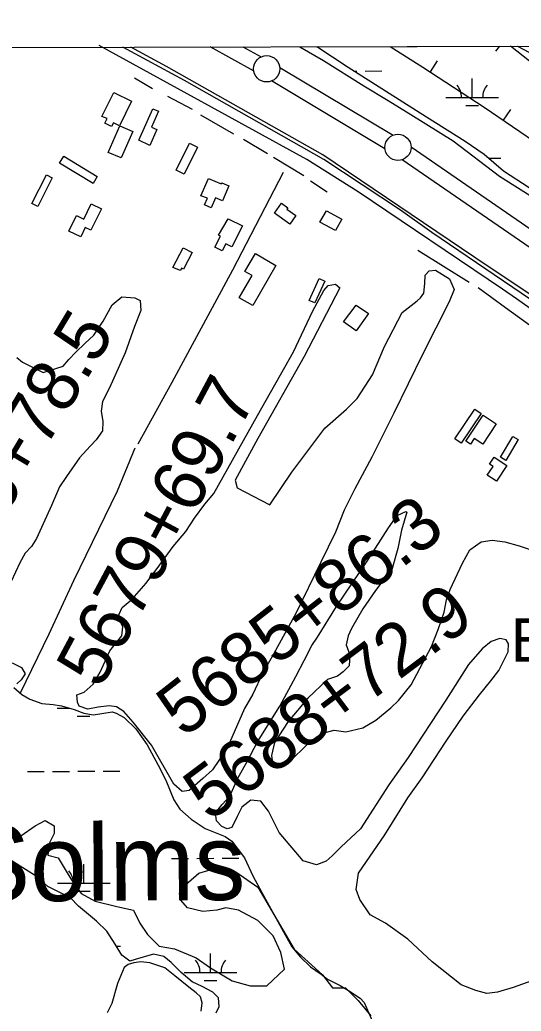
# Model space of a CAD drawing. Extents: x 3355724 to 3393621, y 594744 to 620174.
# Drawn here: x 3371329 to 3372282, y 616509 to 618395 of the extents above; entities that cross this region are included whole.
import ezdxf

# ---------------------------------------------------------------- set-up
doc = ezdxf.new("R2010")
doc.units = 0
for name, color, linetype in [('V-BLDG-OTLN', 7, 'Continuous'), ('V-BORW-LINE', 7, 'Continuous'), ('V-GRID-FRAM', 7, 'Continuous'), ('V-LEVE-TOET', 7, 'Continuous'), ('V-ROAD-CNTR', 7, 'Continuous'), ('V-SITE-OTLN-IDEN', 7, 'Continuous'), ('V-SITE-VEGE', 7, 'Continuous'), ('V-SURV-IDEN', 7, 'Continuous'), ('V-SURV-LINE', 7, 'Continuous'), ('V-TOPO-GNAM-IDEN', 7, 'Continuous'), ('V-TOPO-SHOR', 7, 'Continuous'), ('V-WETL-SWMP', 7, 'Continuous')]:
    doc.layers.add(name, color=color, linetype=linetype)

msp = doc.modelspace()

# ---------------------------------------------------------------- linework, layer by layer
at = {"layer": 'V-BLDG-OTLN'}
for points in [[(3371484.8, 618210.9), (3371507.5, 618256.6), (3371541.3, 618239.8), (3371518.1, 618193.3), (3371506.8, 618198.9), (3371503.3, 618192), (3371490.3, 618198.5), (3371494.6, 618207.1)], [(3371555.4, 618166.1), (3371581.6, 618225.7), (3371592.7, 618220.8), (3371579.4, 618190.5), (3371589.2, 618186.2), (3371575.8, 618155.8)], [(3371496.7, 618142.5), (3371518.7, 618193), (3371543.5, 618182.2), (3371521.8, 618132.4)], [(3371626.1, 618108.9), (3371651.6, 618160.1), (3371666.8, 618152.5), (3371641.3, 618101.3)], [(3371412.3, 618135.3), (3371476, 618096.8), (3371468.1, 618083.6), (3371404.3, 618122.2)], [(3371390.3, 618094.5), (3371362.7, 618039.8), (3371351.7, 618045.3), (3371379.2, 618100.1)], [(3371673.2, 618059.9), (3371687.7, 618093.1), (3371711.8, 618082.6), (3371712.7, 618084.8), (3371726.5, 618078.8), (3371714.1, 618050.2), (3371700.7, 618056), (3371692.6, 618037.3), (3371680.2, 618042.6), (3371685.8, 618055.4)], [(3371842.1, 618006.3), (3371813, 618027), (3371826.5, 618045.9), (3371838.6, 618037.2), (3371836.8, 618034.6), (3371853.6, 618022.7)], [(3371483.8, 618035.2), (3371463.8, 617994.4), (3371453.3, 617999.5), (3371444.6, 617981.8), (3371422, 617992.8), (3371436.6, 618022.7), (3371450.6, 618015.8), (3371464.7, 618044.6)], [(3371911.9, 618031.4), (3371941, 618015.5), (3371929.2, 617993.8), (3371899.6, 618009.9)], [(3371725.2, 618016.4), (3371752.2, 618002.6), (3371732, 617962.9), (3371720.8, 617968.6), (3371713.9, 617955.1), (3371699.7, 617962.3), (3371710.3, 617983.1), (3371706.8, 617984.9)], [(3371620, 617923.9), (3371639.3, 617961.2), (3371656.5, 617952.3), (3371640.1, 617920.5), (3371636.5, 617922.4), (3371634.2, 617918)], [(3371816, 617927.4), (3371771.9, 617851.2), (3371746.1, 617866.2), (3371770.4, 617908.2), (3371757, 617916), (3371776.9, 617950.3)], [(3371879.1, 617861.1), (3371898.4, 617902.7), (3371909.1, 617897.7), (3371889.8, 617856.2)], [(3371968.3, 617852.3), (3371991.8, 617835.9), (3371968.8, 617803.1), (3371944.3, 617820.4)], [(3372156.4, 617597.7), (3372194.1, 617654.3), (3372206.4, 617646.2), (3372168.6, 617589.6)], [(3372177.1, 617593), (3372210, 617642.7), (3372234.7, 617626.3), (3372209.2, 617587.9), (3372193.2, 617598.6), (3372185.9, 617587.7)], [(3372243.3, 617562.8), (3372266.6, 617602.1), (3372276.7, 617596.2), (3372253.4, 617556.8)], [(3372230.9, 617562.8), (3372255, 617547), (3372235.5, 617517), (3372218, 617528.4), (3372228.9, 617545.1), (3372222.5, 617549.3)]]:
    msp.add_lwpolyline(points, close=True, dxfattribs=at)
at = {"layer": 'V-BORW-LINE'}
for p, q in [((3372241.3, 618344.6), (3372233.9, 618335.4)), ((3372109.7, 618295.6), (3372123.3, 618316.5)), ((3372248.8, 618203.9), (3372262.9, 618224.5))]:
    msp.add_line(p, q, dxfattribs=at)
for points in [[(3372033, 618344.1), (3372095.5, 618304.8), (3372212.2, 618228.9), (3372319.8, 618155.2)], [(3372997.7, 617833), (3372926, 617884.8), (3372855.5, 617938.1), (3372797.6, 617984.7), (3372739.6, 618031), (3372676.4, 618079.5), (3372613.1, 618127.9), (3372568.6, 618162.1), (3372524.1, 618196.4), (3372487.1, 618217.9), (3372426, 618240.8), (3372395.6, 618252.7), (3372367, 618267.9), (3372298.1, 618316), (3372262.3, 618344.7)]]:
    msp.add_lwpolyline(points, dxfattribs=at)
at = {"layer": 'V-GRID-FRAM'}
msp.add_lwpolyline([(3359807.6, 618312.1), (3391397.2, 618394.8), (3391452.7, 600211.2), (3359847.2, 600128.5), (3359807.6, 618312.1)], dxfattribs=at)
at = {"layer": 'V-LEVE-TOET'}
for points in [[(3375825.8, 615008.1), (3375822, 615015.1), (3375811.4, 615025.5), (3375795.2, 615044.9), (3375674, 615158.8), (3375432.6, 615386.6), (3375213.6, 615584.5), (3374890.6, 615875.4), (3374636, 616096.2), (3374322.2, 616352.3), (3373944.2, 616649.4), (3373708.9, 616836.3), (3373573.2, 616934.7), (3373207.8, 617215.1), (3372868.9, 617474.7), (3372670.8, 617620.4), (3372460.9, 617765.4), (3372217.6, 617927), (3371905.3, 618137.9), (3371607.7, 618305.7), (3371539.6, 618342.8)], [(3371861.6, 618343.6), (3371906.7, 618317.5), (3371983.1, 618268.9), (3372029.3, 618241.4), (3372072.7, 618214.7), (3372153.3, 618164.7), (3372241.5, 618097.5), (3372299.3, 618060.5)]]:
    msp.add_lwpolyline(points, dxfattribs=at)
at = {"layer": 'V-ROAD-CNTR'}
msp.add_lwpolyline([(3372246.9, 617882.6), (3371972.4, 618067.6), (3371874.9, 618129), (3371479.6, 618345.7)], dxfattribs=at)
msp.add_arc((3355726.1, 594075.3), 28978, 53.20753, 55.24185, dxfattribs=at)
at = {"layer": 'V-SITE-VEGE'}
for p, q in [((3371330.9, 616842.3), (3371357.6, 616861.8)), ((3371357.6, 616861.8), (3371377.1, 616871.5)), ((3371377.1, 616871.5), (3371394.1, 616861.8)), ((3371394.1, 616861.8), (3371394.1, 616847.2)), ((3371321.1, 616839.8), (3371330.9, 616842.3)), ((3371394.1, 616847.2), (3371384.4, 616827.7)), ((3371384.4, 616827.7), (3371382, 616805.7)), ((3371382, 616805.7), (3371401.5, 616800.9)), ((3371401.5, 616800.9), (3371420.9, 616769.2)), ((3371420.9, 616769.2), (3371428.2, 616757)), ((3371649.8, 616754.6), (3371669.3, 616771.6)), ((3371669.3, 616771.6), (3371686.3, 616776.5)), ((3371686.3, 616776.5), (3371700.9, 616781.4)), ((3371700.9, 616781.4), (3371739.9, 616774.1)), ((3371739.9, 616774.1), (3371781.3, 616744.8)), ((3371428.2, 616757), (3371445.3, 616732.6)), ((3371632.7, 616732.6), (3371649.8, 616754.6)), ((3371781.3, 616744.8), (3371850.6, 616626.7)), ((3371445.3, 616732.6), (3371472.1, 616718)), ((3371635.2, 616720.5), (3371632.7, 616732.6)), ((3371472.1, 616718), (3371513.4, 616708.3)), ((3371513.4, 616708.3), (3371545.1, 616701)), ((3371647.4, 616705.8), (3371635.2, 616720.5)), ((3371545.1, 616701), (3371557.3, 616676.6)), ((3371676.6, 616698.5), (3371647.4, 616705.8)), ((3371703.3, 616701), (3371676.6, 616698.5)), ((3371720.4, 616705.8), (3371703.3, 616701)), ((3371744.7, 616701), (3371720.4, 616705.8)), ((3371781.3, 616681.5), (3371744.7, 616701)), ((3371557.3, 616676.6), (3371571.9, 616654.7)), ((3371810.5, 616652.2), (3371781.3, 616681.5)), ((3371571.9, 616654.7), (3371593.8, 616632.7)), ((3371825.1, 616620.6), (3371810.5, 616652.2)), ((3371593.8, 616632.7), (3371623, 616627.9)), ((3371623, 616627.9), (3371664.4, 616610.8)), ((3371832.4, 616588.9), (3371825.1, 616620.6)), ((3371850.6, 616626.7), (3371904.2, 616577.9)), ((3371534.7, 616597.7), (3371527.1, 616592.1)), ((3371545.7, 616601.1), (3371534.7, 616597.7)), ((3371558.9, 616603.2), (3371545.7, 616601.1)), ((3371576.1, 616601.2), (3371558.9, 616603.2)), ((3371604.5, 616591.6), (3371576.1, 616601.2)), ((3371664.4, 616610.8), (3371691.2, 616591.3)), ((3371527.1, 616592.1), (3371514.7, 616561.7)), ((3371623.9, 616576.4), (3371604.5, 616591.6)), ((3371650.2, 616554.4), (3371623.9, 616576.4)), ((3371691.2, 616591.3), (3371732.6, 616567)), ((3371798.3, 616557.2), (3371832.4, 616588.9)), ((3371904.2, 616577.9), (3371923.7, 616553.6)), ((3371514.7, 616561.7), (3371503.7, 616523.6)), ((3371732.6, 616567), (3371766.6, 616557.2)), ((3371766.6, 616557.2), (3371798.3, 616557.2)), ((3371664, 616544.1), (3371650.2, 616554.4)), ((3371672.4, 616536.5), (3371664, 616544.1)), ((3371923.7, 616553.6), (3371948, 616553.6)), ((3371948, 616553.6), (3371972.4, 616529.2)), ((3371503.7, 616523.6), (3371494.8, 616505.8)), ((3371675.8, 616524.7), (3371672.4, 616536.5)), ((3371673.8, 616508.8), (3371675.8, 616524.7)), ((3371972.4, 616529.2), (3371996.7, 616500))]:
    msp.add_line(p, q, dxfattribs=at)
msp.add_lwpolyline([(3371438.7, 617096.7), (3371437.3, 617110.5), (3371451.1, 617116.1), (3371468.4, 617131.3), (3371481.5, 617154.1), (3371500, 617194.3), (3371522.8, 617222.7), (3371524.8, 617239.9), (3371517.9, 617255.1), (3371517.8, 617264.1), (3371523.3, 617276.6), (3371542.6, 617292.5), (3371568.8, 617323), (3371595, 617358.3), (3371620.5, 617392.9), (3371644.6, 617421.3), (3371661.2, 617446.9), (3371680.5, 617473.2), (3371697.7, 617494), (3371781, 617642.1), (3371849.1, 617763.2), (3371885.6, 617840), (3371906.9, 617880.1), (3371915.2, 617889.1), (3371929, 617891.9), (3371937.3, 617885), (3371869.9, 617754.2), (3371781.8, 617598.5), (3371738.4, 617518.9), (3371741.9, 617504.4), (3371804.2, 617472.1), (3371846.2, 617534.4), (3371908.9, 617618.2), (3371950.3, 617654.2), (3371970.3, 617674.3), (3371999.9, 617719.3), (3372022.6, 617773.2), (3372056.3, 617838.3), (3372084.6, 617860.5), (3372090.8, 617866), (3372097, 617875), (3372099, 617893), (3372099.7, 617908.9), (3372107.2, 617917.2), (3372119.7, 617918.6), (3372146, 617902.1), (3372155, 617882), (3372145.4, 617858.5), (3372094.5, 617758.2), (3372040.1, 617646.8), (3371998.2, 617563.1), (3371965.8, 617502.9), (3371945.9, 617462.1), (3371929.4, 617420.5), (3371901.2, 617363.1), (3371853.7, 617265.6), (3371829.6, 617222), (3371811, 617188.1), (3371790.4, 617151.4), (3371771.8, 617112), (3371756, 617085), (3371723, 617009.6), (3371695.4, 616968), (3371676.8, 616951.4), (3371650.6, 616928.5), (3371637.5, 616927.1), (3371621.6, 616940.9), (3371579.2, 617014.8), (3371544.6, 617058.9), (3371526.6, 617078.9), (3371512.7, 617087.9), (3371498.9, 617089.9), (3371477.5, 617087.1), (3371458.1, 617083.6), (3371441.5, 617089.1)], close=True, dxfattribs=at)
for points in [[(3371323.2, 617752.3), (3371333.6, 617743.4), (3371373, 617724.1), (3371410.9, 617736), (3371422, 617748.4), (3371435, 617762.9), (3371452.3, 617778.9), (3371469.5, 617794.8), (3371487.4, 617821.7), (3371504.6, 617852.8), (3371522.5, 617868.1), (3371547.3, 617866.1), (3371557.7, 617860.6), (3371559.1, 617841.9), (3371546.8, 617811.5), (3371528.9, 617761.1), (3371499.4, 617694.7), (3371486.3, 617668.5), (3371483.6, 617650.5), (3371486.4, 617630.5), (3371485.8, 617613.2), (3371474.1, 617596), (3371462.4, 617583.5), (3371442.4, 617561.4), (3371417.6, 617526.1), (3371403.9, 617506.7), (3371388.8, 617470.8), (3371360.6, 617407.9), (3371351, 617392.7), (3371338.6, 617380.3), (3371328.9, 617361.6), (3371312.5, 617326.3)], [(3372113, 616602.8), (3372066.6, 616646.3), (3372024.3, 616676.6), (3371995.2, 616692.5), (3371975.8, 616721.5), (3371968.8, 616740.8), (3371972.9, 616771.3), (3372023.2, 616844.7), (3372066.7, 616914.6), (3372094.2, 616952.8), (3372139.7, 617022.7), (3372172.1, 617070.5), (3372203.2, 617110.7), (3372224.5, 617137.7), (3372239.7, 617157.1), (3372257.6, 617192.4), (3372258.3, 617207.7), (3372254.1, 617215.3), (3372241.7, 617218), (3372225.1, 617212.4), (3372208.5, 617198.6), (3372182.3, 617168.8), (3372138.9, 617100.9), (3372067.2, 616991.4), (3372030.6, 616939.5), (3371976.9, 616855.6), (3371940.3, 616821.7), (3371923, 616804.3), (3371911.3, 616794.6), (3371893.3, 616787.7), (3371867.7, 616795.2), (3371822, 616849.1), (3371801.8, 616889.8), (3371787.2, 616908.5), (3371767.9, 616910.5), (3371751.3, 616897.3), (3371742.3, 616879.3), (3371732, 616858.5), (3371723, 616855.8), (3371713.3, 616860.6), (3371702.9, 616870.9), (3371700.8, 616886.1), (3371713.9, 616902.1), (3371728.4, 616918), (3371743.6, 616952), (3371761.5, 616983.8), (3371780.8, 617021.2), (3371823.5, 617089.1), (3371853.8, 617145.9), (3371869.6, 617176.3), (3371884.1, 617204.7), (3371895.1, 617220.7), (3371930.9, 617278.8), (3371990.9, 617366.8), (3372030.2, 617428.5), (3372046.8, 617452), (3372063.3, 617459.7), (3372064.7, 617458.3), (3372055.1, 617423.7), (3372047.6, 617389.1), (3372037.3, 617351), (3372005.6, 617309.5), (3371981.5, 617274.1), (3371959.4, 617236.7), (3371953.2, 617222.9), (3371949.8, 617205.6), (3371956.7, 617186.9), (3371955.4, 617166.2), (3371943.7, 617154.4), (3371933.3, 617146.1), (3371914, 617139.8), (3371876.7, 617104.4), (3371839.5, 617060.1), (3371813.3, 617019.9), (3371807.8, 616995.7), (3371808.5, 616986), (3371815.4, 616979.1), (3371823.7, 616978.4), (3371837.6, 616979.1), (3371881, 617022.1), (3371902.5, 617037.4), (3371926.6, 617043.7), (3371948.8, 617040.3), (3371981.3, 617047.9), (3372006.1, 617062.5), (3372034.4, 617086.1), (3372048.9, 617100), (3372073.1, 617129.8), (3372111.7, 617202.5), (3372124.7, 617235), (3372135.7, 617268.3), (3372140.5, 617291.8), (3372147.4, 617311.2), (3372170.8, 617361), (3372184.5, 617386.6), (3372206.6, 617401.9), (3372227.4, 617404.7), (3372251.6, 617402), (3372278.6, 617394.5), (3372312.5, 617382.8)], [(3371314.2, 617171.7), (3371332.2, 617162.8), (3371339.1, 617151), (3371331.5, 617139.3), (3371323.2, 617131.7)], [(3372302.6, 616566.6), (3372267.4, 616554.1), (3372237.7, 616545), (3372216.9, 616542.9), (3372196.1, 616548.4), (3372168.5, 616559.4), (3372113, 616602.8)]]:
    msp.add_lwpolyline(points, dxfattribs=at)
at = {"layer": 'V-SURV-LINE'}
for points in [[(3371773.5, 618298), (3371690.5, 618343.2)], [(3371753, 618343.3), (3371787.9, 618324.4)], [(3371823.1, 618304.3), (3372038.7, 618175.3)], [(3372023.3, 618149.6), (3371807.7, 618278.5)], [(3372073.1, 618153.2), (3372548, 617826.3)], [(3372531, 617801.6), (3372056.1, 618128.5)]]:
    msp.add_lwpolyline(points, dxfattribs=at)
for centre in [(3371798.3, 618301.6), (3372048.1, 618152.2)]:
    msp.add_circle(centre, 25, dxfattribs=at)
at = {"layer": 'V-TOPO-SHOR'}
for p, q in [((3371580.9, 618263.2), (3371547, 618283.8)), ((3371657, 618224), (3371610, 618248.7)), ((3371735.8, 618177.2), (3371672.9, 618213.7)), ((3371800.1, 618140.1), (3371754.5, 618166.9)), ((3371869.3, 618098.1), (3371811.2, 618133.2)), ((3371913.6, 618067.1), (3371881.8, 618087.7)), ((3372183.3, 617895), (3372085.8, 617956.3))]:
    msp.add_line(p, q, dxfattribs=at)
for points in [[(3373700.9, 616823.9), (3373531.4, 616955.4), (3373256.7, 617170.3), (3372933.6, 617416.8), (3372681.8, 617597.2), (3372385, 617805.1), (3372112.4, 617990.3), (3372052.9, 618033), (3371907, 618129.3), (3371642.1, 618279.3), (3371524.9, 618342.7)], [(3371829.9, 618104.6), (3371733.6, 617918.6), (3371618.1, 617704.9), (3371553.4, 617587.3)], [(3372339.7, 617784.2), (3372252.5, 617846.9), (3372200.6, 617884.7)], [(3371547.2, 617579.7), (3371513.6, 617498.2), (3371431.1, 617327.4), (3371383.7, 617226.4), (3371329.3, 617114.2)]]:
    msp.add_lwpolyline(points, dxfattribs=at)
at = {"layer": 'V-WETL-SWMP'}
for p, q in [((3371893.8, 618343.7), (3372275.6, 618344.7)), ((3371953.2, 618304.4), (3371893.8, 618343.7)), ((3372275.6, 618344.7), (3372296.8, 618333.3)), ((3372102.4, 618209.4), (3371953.2, 618304.4)), ((3371964.3, 618297.4), (3371969.6, 618297.4)), ((3371985.6, 618297.4), (3372017.6, 618297.5)), ((3372189.1, 618247.2), (3372189, 618283.2)), ((3372139.1, 618247.1), (3372239.1, 618247.3)), ((3372177.1, 618231.7), (3372201.1, 618231.8)), ((3372175.9, 618163.6), (3372102.4, 618209.4)), ((3372212.3, 618138.9), (3372175.9, 618163.6)), ((3372248.8, 618106.8), (3372212.3, 618138.9)), ((3372220.3, 618131.9), (3372244, 618131.9)), ((3372297.6, 618075.3), (3372248.8, 618106.8)), ((3371399.7, 617085.2), (3371423.5, 617085.3)), ((3371437.8, 617069.9), (3371461.8, 617070)), ((3371343.2, 616965), (3371375.2, 616965.1)), ((3371391.2, 616965.2), (3371423.2, 616965.2)), ((3371439.2, 616965.3), (3371471.2, 616965.4)), ((3371487.2, 616965.4), (3371519.2, 616965.5)), ((3371450.6, 616752.7), (3371450.5, 616788.7)), ((3371617.5, 616799.6), (3371649.5, 616799.7)), ((3371665.5, 616799.7), (3371697.5, 616799.8)), ((3371713.5, 616799.8), (3371745.5, 616799.9)), ((3371400.6, 616752.6), (3371500.6, 616752.8)), ((3371438.6, 616737.2), (3371462.6, 616737.3)), ((3371512.3, 616632.8), (3371520.1, 616632.8)), ((3371691.5, 616582.5), (3371691.4, 616618.5)), ((3371641.5, 616582.4), (3371741.5, 616582.7)), ((3371679.5, 616567.1), (3371703.5, 616567.1))]:
    msp.add_line(p, q, dxfattribs=at)
for points in [[(3371317.1, 617124.8), (3371332.3, 617111.7), (3371347.5, 617102.7), (3371370.3, 617094.5), (3371392.4, 617092.5), (3371408.3, 617089.8), (3371431.8, 617082.9), (3371450.4, 617076), (3371469.1, 617072.6), (3371504.3, 617078.2), (3371511.9, 617076.2), (3371527.1, 617067.9), (3371549.2, 617045.9), (3371570.7, 617015.6), (3371592.2, 616977), (3371606.7, 616948.7), (3371622, 616910.8), (3371633.1, 616893.5), (3371654.5, 616874.2), (3371681.5, 616856.3), (3371697.4, 616850.2), (3371719.5, 616841.2), (3371732, 616832.3), (3371756.2, 616800.6), (3371772.2, 616766.8), (3371788.8, 616735.1), (3371833.2, 616654.4), (3371846.3, 616631.7), (3371862.3, 616612.4), (3371881.6, 616593.1), (3371901.7, 616579.3), (3371914.1, 616569.7), (3371938.3, 616558), (3371954.2, 616548.4), (3371976.3, 616533.9), (3371984, 616525.7), (3372001.3, 616485)], [(3371702.3, 616505.7), (3371707.8, 616518.1), (3371706.4, 616534.7), (3371696, 616545), (3371675.3, 616556), (3371656.6, 616564.9), (3371635.9, 616582.9), (3371616.5, 616601.4), (3371602.7, 616613.2), (3371583.3, 616617.2), (3371548.1, 616607.5), (3371537.8, 616604), (3371522.6, 616615.7), (3371510.1, 616636.4), (3371494.2, 616661.2), (3371474.8, 616680.5), (3371440.2, 616708.7), (3371425, 616724.6), (3371382.1, 616745.9), (3371361.4, 616764.5), (3371272.2, 616820.2)]]:
    msp.add_lwpolyline(points, dxfattribs=at)
for centre, start, end in [((3372133.8, 618247.5), 359.3782, 40.9218), ((3372244.3, 618247.8), 139.3782, 180.9218), ((3371395.3, 616753), 359.3782, 40.9218), ((3371505.8, 616753.3), 139.3782, 180.9218), ((3371636.3, 616582.9), 359.3782, 40.9218), ((3371746.7, 616583.1), 139.3782, 180.9218)]:
    msp.add_arc(centre, 35.2, start, end, dxfattribs=at)

# ---------------------------------------------------------------- texts
at = {"layer": 'V-SITE-OTLN-IDEN'}
msp.add_text('Emanuel', height=83, dxfattribs=at).set_placement((3372263, 617173.6))
at = {"layer": 'V-SURV-IDEN'}
for s, rotation, p in [('5676+78.5', 58.9733, (3371183.1, 617255.7)), ('5679+69.7', 61.834, (3371481.9, 617119.5)), ('5685+86.3', 37.9325, (3371640.3, 617027.4)), ('5688+72.9', 36.8694, (3371689.7, 616868))]:
    msp.add_text(s, height=100, rotation=rotation, dxfattribs=at).set_placement(p)
at = {"layer": 'V-TOPO-GNAM-IDEN'}
msp.add_text('Hohen Solms', height=145, rotation=0.3574, dxfattribs=at).set_placement((3370594.1, 616713.5))

doc.saveas('drawing.dxf')
